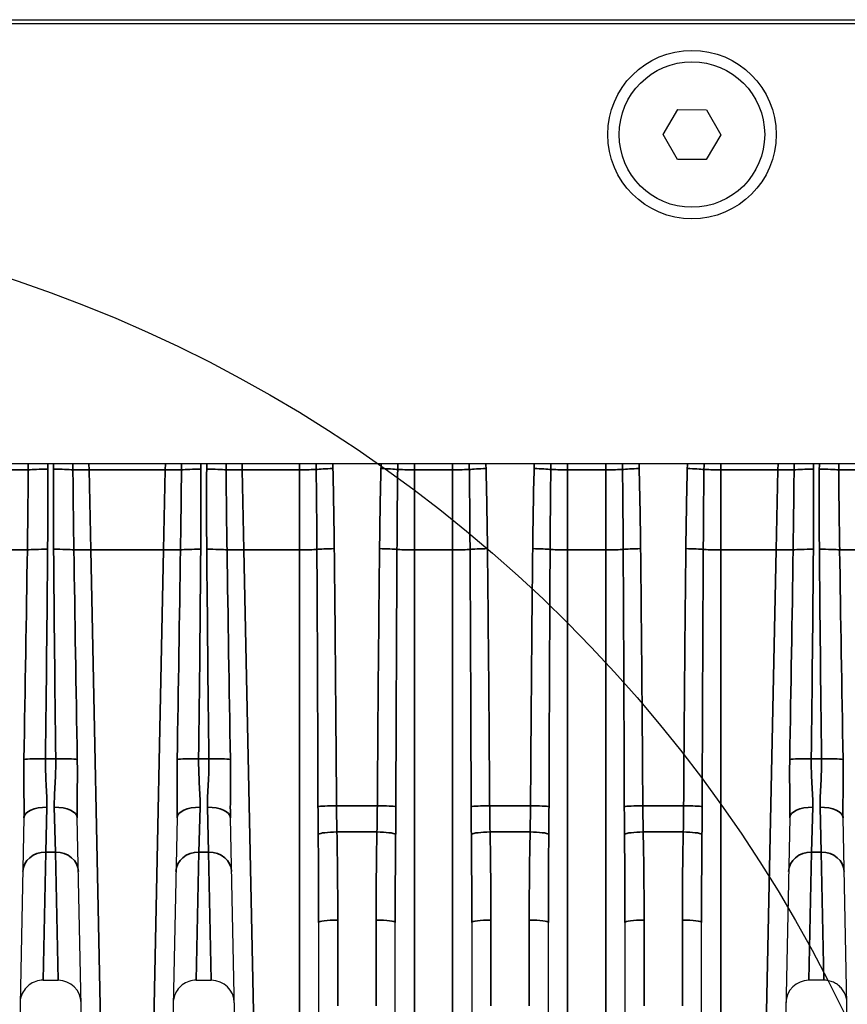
# Model space of a CAD drawing. Header units: millimetres. Extents: x 399 to 6233, y -1870 to 1602.
# Tile 345 of 656: x 4255 to 4277, y 568 to 594. Entities that reach past the tile are written whole.
import ezdxf

# ---------------------------------------------------------------- set-up
doc = ezdxf.new("R2010")
doc.units = ezdxf.units.MM
for name, color, linetype, lineweight in [('AM_8', 1, 'Continuous', 25), ('可見 (ISO)', 7, 'Continuous', 25), ('窄部可見 (ISO)', 7, 'Continuous', 35)]:
    doc.layers.add(name, color=color, linetype=linetype, lineweight=lineweight)
doc.layers.add('S40', color=7, linetype='Continuous')

# ---------------------------------------------------------------- blocks, each defined once
blk = doc.blocks.new('S40-正視-02')
at = {"layer": '可見 (ISO)'}
for p, q in [((-56.5, 3), (56.5, 3)), ((-54.75, 2.9), (54.75, 2.9)), ((28.249, 0.006), (28.63, 0.653)), ((28.63, 0.653), (29.381, 0.647)), ((29.381, 0.647), (29.751, -0.006)), ((28.619, -0.647), (28.249, 0.006)), ((29.751, -0.006), (29.37, -0.653)), ((29.37, -0.653), (28.619, -0.647)), ((52.25, -8.6), (-52.25, -8.6)), ((11.554, -17.846), (11.442, -23.163)), ((13.058, -23.163), (12.946, -17.846)), ((15.554, -17.846), (15.442, -23.163)), ((17.065, -23.525), (16.946, -17.846)), ((31.554, -17.846), (31.435, -23.525)), ((33.058, -23.163), (32.946, -17.846)), ((19.25, -20.578), (19.25, -23.514)), ((21.25, -23.514), (21.25, -20.578)), ((23.25, -20.578), (23.25, -23.514)), ((25.25, -23.514), (25.25, -20.578)), ((27.25, -20.578), (27.25, -23.514)), ((29.25, -23.514), (29.25, -20.578)), ((12.053, -22.087), (12.447, -22.087)), ((16.053, -22.087), (16.447, -22.087)), ((32.447, -22.087), (32.053, -22.087))]:
    blk.add_line(p, q, dxfattribs=at)
for radius in [2.2, 1.9]:
    blk.add_circle((29, 0), radius, dxfattribs=at)
for centre, start, end in [((12.447, -22.687), 1.2, 90), ((16.447, -22.687), 1.2, 90), ((32.053, -22.687), 90, 178.8)]:
    blk.add_arc(centre, 0.6, start, end, dxfattribs=at)
for points, knots in [([(12.053, -22.087), (11.988, -22.087), (11.923, -22.098), (11.8, -22.139), (11.741, -22.17), (11.637, -22.249), (11.591, -22.297), (11.519, -22.405), (11.491, -22.466), (11.467, -22.552), (11.462, -22.576), (11.455, -22.625), (11.453, -22.65), (11.453, -22.674)], [0, 0, 0, 0, 0.01938058, 0.01938058, 0.03888823, 0.03888823, 0.05839129, 0.05839129, 0.07789451, 0.07789451, 0.08520881, 0.08520881, 0.09263584, 0.09263584, 0.09263584, 0.09263584]), ([(16.053, -22.087), (15.988, -22.087), (15.923, -22.098), (15.8, -22.139), (15.741, -22.17), (15.637, -22.249), (15.591, -22.297), (15.519, -22.405), (15.491, -22.466), (15.467, -22.552), (15.462, -22.576), (15.455, -22.625), (15.453, -22.65), (15.453, -22.674)], [0, 0, 0, 0, 0.01938058, 0.01938058, 0.03888823, 0.03888823, 0.05839129, 0.05839129, 0.07789451, 0.07789451, 0.08520881, 0.08520881, 0.09263584, 0.09263584, 0.09263584, 0.09263584]), ([(33.047, -22.674), (33.047, -22.651), (33.045, -22.628), (33.039, -22.583), (33.034, -22.56), (33.018, -22.496), (33.003, -22.455), (32.964, -22.379), (32.941, -22.343), (32.888, -22.278), (32.859, -22.248), (32.794, -22.195), (32.758, -22.172), (32.684, -22.134), (32.644, -22.118), (32.553, -22.094), (32.5, -22.087), (32.447, -22.087)], [0, 0, 0, 0, 0.00692113, 0.00692113, 0.01375081, 0.01375081, 0.02679823, 0.02679823, 0.0393646, 0.0393646, 0.05193098, 0.05193098, 0.06449736, 0.06449736, 0.07706374, 0.07706374, 0.09281981, 0.09281981, 0.09281981, 0.09281981])]:
    blk.add_open_spline(points, degree=3, knots=knots, dxfattribs=at)
at = {"layer": '窄部可見 (ISO)'}
for p, q in [((13.252, -8.6), (13.256, -8.753)), ((15.244, -8.753), (15.248, -8.6)), ((17.252, -8.6), (17.256, -8.753)), ((18.75, -8.753), (18.75, -8.6)), ((21.75, -8.6), (21.75, -8.753)), ((22.75, -8.753), (22.75, -8.6)), ((25.75, -8.6), (25.75, -8.753)), ((26.75, -8.753), (26.75, -8.6)), ((29.75, -8.6), (29.75, -8.753)), ((31.244, -8.753), (31.248, -8.6)), ((13.256, -8.753), (15.244, -8.753)), ((13.299, -10.847), (13.256, -8.753)), ((15.244, -8.753), (15.201, -10.847)), ((17.256, -8.753), (18.75, -8.753)), ((17.299, -10.847), (17.256, -8.753)), ((18.75, -8.753), (18.75, -10.847)), ((21.75, -8.753), (22.75, -8.753)), ((21.75, -10.847), (21.75, -8.753)), ((22.75, -8.753), (22.75, -10.847)), ((25.75, -8.753), (26.75, -8.753)), ((25.75, -10.847), (25.75, -8.753)), ((26.75, -8.753), (26.75, -10.847)), ((29.75, -8.753), (31.244, -8.753)), ((29.75, -10.847), (29.75, -8.753)), ((31.244, -8.753), (31.201, -10.847)), ((15.201, -10.847), (13.299, -10.847)), ((13.299, -10.847), (13.557, -23.169)), ((14.943, -23.169), (15.201, -10.847)), ((18.75, -10.847), (17.299, -10.847)), ((17.299, -10.847), (17.565, -23.532)), ((18.75, -23.532), (18.75, -10.847)), ((22.75, -10.847), (21.75, -10.847)), ((21.75, -10.847), (21.75, -23.532)), ((22.75, -23.532), (22.75, -10.847)), ((26.75, -10.847), (25.75, -10.847)), ((25.75, -10.847), (25.75, -23.532)), ((26.75, -23.532), (26.75, -10.847)), ((31.201, -10.847), (29.75, -10.847)), ((29.75, -10.847), (29.75, -23.532)), ((30.935, -23.532), (31.201, -10.847)), ((12.116, -16.302), (12.384, -16.302)), ((16.116, -16.302), (16.384, -16.302)), ((32.116, -16.302), (32.384, -16.302)), ((12.124, -18.739), (12.154, -17.569)), ((12.346, -17.569), (12.376, -18.739)), ((16.124, -18.739), (16.154, -17.569)), ((16.346, -17.569), (16.376, -18.739)), ((19.717, -17.529), (20.783, -17.529)), ((23.717, -17.529), (24.783, -17.529)), ((27.717, -17.529), (28.783, -17.529)), ((32.124, -18.739), (32.154, -17.569)), ((32.346, -17.569), (32.376, -18.739)), ((20.773, -18.212), (19.727, -18.212)), ((24.773, -18.212), (23.727, -18.212)), ((28.773, -18.212), (27.727, -18.212)), ((12.124, -18.739), (12.053, -22.087)), ((12.376, -18.739), (12.124, -18.739)), ((12.376, -18.739), (12.447, -22.087)), ((16.124, -18.739), (16.053, -22.087)), ((16.376, -18.739), (16.124, -18.739)), ((16.376, -18.739), (16.447, -22.087)), ((32.053, -22.087), (32.124, -18.739)), ((32.376, -18.739), (32.124, -18.739)), ((32.447, -22.087), (32.376, -18.739)), ((19.75, -20.515), (19.75, -22.757)), ((20.75, -22.757), (20.75, -20.515)), ((23.75, -20.515), (23.75, -22.757)), ((24.75, -22.757), (24.75, -20.515)), ((27.75, -20.515), (27.75, -22.757)), ((28.75, -22.757), (28.75, -20.515))]:
    blk.add_line(p, q, dxfattribs=at)
for centre, major_axis, ratio, start_param, end_param in [((10.969, -21.875), (-0.514, -24.512), 0.020394, 2.13587, 2.143541), ((12.174, -8.774), (-0.6, -0.004), 0.058757, 4.711951, 5.718312), ((12.326, -8.774), (-0.6, 0.004), 0.058757, 3.706466, 4.712827), ((13.531, -21.875), (0.514, -24.512), 0.020394, 4.139644, 4.147316), ((14.969, -21.875), (-0.514, -24.512), 0.020394, 2.13587, 2.143541), ((16.174, -8.774), (-0.6, -0.004), 0.058757, 4.711951, 5.718312), ((16.326, -8.774), (0.6, -0.004), 0.058757, 0.564874, 1.571234), ((17.531, -21.875), (0.514, -24.512), 0.020394, 4.139644, 4.147316), ((18.75, -19.644), (0, -22.283), 0.022439, 2.081653, 2.08935), ((19.622, -8.753), (0.5, 0.013), 0.05874, 1.569318, 2.629821), ((20.878, -8.753), (0.5, -0.013), 0.05874, 0.511771, 1.572274), ((22.75, -19.644), (0, -22.283), 0.022439, 2.081653, 2.08935), ((23.622, -8.753), (0.5, 0.013), 0.05874, 1.569318, 2.629821), ((24.878, -8.753), (0.5, -0.013), 0.05874, 0.511771, 1.572274), ((26.75, -19.644), (0, -22.283), 0.022439, 2.081653, 2.08935), ((27.622, -8.753), (0.5, 0.013), 0.05874, 1.569318, 2.629821), ((28.878, -8.753), (0.5, -0.013), 0.05874, 0.511771, 1.572274), ((30.969, -21.875), (-0.514, -24.512), 0.020394, 2.13587, 2.143541), ((32.174, -8.774), (-0.6, -0.004), 0.058757, 4.711951, 5.718312), ((32.326, -8.774), (-0.6, 0.004), 0.058757, 3.706466, 4.712827), ((33.531, -21.875), (0.514, -24.512), 0.020394, 4.139644, 4.147316), ((11.244, -8.746), (0.5, -0.01), 0.013959, 4.712681, 5.719345), ((13.256, -8.746), (0.5, 0.01), 0.013959, 3.705433, 4.712097), ((15.244, -8.746), (0.5, -0.01), 0.013959, 4.712681, 5.719345), ((17.256, -8.746), (0.5, 0.01), 0.013959, 3.705433, 4.712097), ((18.75, -8.746), (0.5, 0), 0.013962, 4.712389, 5.772329), ((21.75, -8.746), (0.5, 0), 0.013962, 3.652449, 4.712389), ((22.75, -8.746), (0.5, 0), 0.013962, 4.712389, 5.772329), ((25.75, -8.746), (0.5, 0), 0.013962, 3.652449, 4.712389), ((26.75, -8.746), (0.5, 0), 0.013962, 4.712389, 5.772329), ((29.75, -8.746), (0.5, 0), 0.013962, 3.652449, 4.712389), ((31.244, -8.746), (0.5, -0.01), 0.013959, 4.712681, 5.719345), ((33.256, -8.746), (0.5, 0.01), 0.013959, 3.705433, 4.712097), ((11.201, -10.829), (0.5, -0.01), 0.034892, 4.71312, 5.795128), ((10.748, -32.457), (-0.964, -45.999), 0.010868, 1.929507, 2.060085), ((12.172, -10.867), (-0.6, 0.005), 0.058756, 4.712873, 5.794533), ((11.395, -23.669), (0.533, 32.384), 0.019013, 4.94222, 5.120295), ((12.328, -10.867), (-0.6, -0.005), 0.058756, 3.630245, 4.711905), ((13.105, -23.669), (-0.533, 32.384), 0.019013, 1.16289, 1.340965), ((13.299, -10.829), (0.5, 0.01), 0.034892, 3.62965, 4.711658), ((13.752, -32.457), (0.964, -45.999), 0.010868, 4.2231, 4.353678), ((15.201, -10.829), (0.5, -0.01), 0.034892, 4.71312, 5.795128), ((14.748, -32.457), (-0.964, -45.999), 0.010868, 1.929507, 2.060085), ((16.172, -10.867), (-0.6, 0.005), 0.058756, 4.712873, 5.794533), ((15.395, -23.669), (0.533, 32.384), 0.019013, 4.94222, 5.120295), ((16.328, -10.867), (0.6, 0.005), 0.058756, 0.488652, 1.570312), ((17.105, -23.669), (-0.533, 32.384), 0.019013, 1.16289, 1.340965), ((17.299, -10.829), (0.5, 0.01), 0.034892, 3.62965, 4.711658), ((17.752, -32.457), (0.964, -45.999), 0.010868, 4.2231, 4.353678), ((18.75, -10.829), (0.5, 0), 0.034899, 4.712389, 5.853077), ((19.659, -10.844), (0.5, 0.005), 0.058755, 1.570151, 2.710971), ((18.75, -28.272), (0, -41.815), 0.011957, 1.830009, 2.000904), ((19.198, -21.504), (-0.114, 29.46), 0.018289, 4.847654, 5.083646), ((21.302, -21.504), (0.114, 29.46), 0.018289, 1.199539, 1.435531), ((20.841, -10.844), (0.5, -0.005), 0.058755, 0.430622, 1.571441), ((21.75, -28.272), (0, -41.815), 0.011957, 4.282281, 4.453176), ((21.75, -10.829), (0.5, 0), 0.034899, 3.571701, 4.712389), ((22.75, -10.829), (0.5, 0), 0.034899, 4.712389, 5.853077), ((23.659, -10.844), (0.5, 0.005), 0.058755, 1.570151, 2.710971), ((22.75, -28.272), (0, -41.815), 0.011957, 1.830009, 2.000904), ((23.198, -21.504), (-0.114, 29.46), 0.018289, 4.847654, 5.083646), ((25.302, -21.504), (0.114, 29.46), 0.018289, 1.199539, 1.435531), ((24.841, -10.844), (0.5, -0.005), 0.058755, 0.430622, 1.571441), ((25.75, -28.272), (0, -41.815), 0.011957, 4.282281, 4.453176), ((25.75, -10.829), (0.5, 0), 0.034899, 3.571701, 4.712389), ((26.75, -10.829), (0.5, 0), 0.034899, 4.712389, 5.853077), ((27.659, -10.844), (0.5, 0.005), 0.058755, 1.570151, 2.710971), ((26.75, -28.272), (0, -41.815), 0.011957, 1.830009, 2.000904), ((27.198, -21.504), (-0.114, 29.46), 0.018289, 4.847654, 5.083646), ((29.302, -21.504), (0.114, 29.46), 0.018289, 1.199539, 1.435531), ((28.841, -10.844), (0.5, -0.005), 0.058755, 0.430622, 1.571441), ((29.75, -28.272), (0, -41.815), 0.011957, 4.282281, 4.453176), ((29.75, -10.829), (0.5, 0), 0.034899, 3.571701, 4.712389), ((31.201, -10.829), (0.5, -0.01), 0.034892, 4.71312, 5.795128), ((30.748, -32.457), (-0.964, -45.999), 0.010868, 1.929507, 2.060085), ((32.172, -10.867), (-0.6, 0.005), 0.058756, 4.712873, 5.794533), ((31.395, -23.669), (0.533, 32.384), 0.019013, 4.94222, 5.120295), ((32.328, -10.867), (-0.6, -0.005), 0.058756, 3.630245, 4.711905), ((33.105, -23.669), (-0.533, 32.384), 0.019013, 1.16289, 1.340965), ((33.299, -10.829), (0.5, 0.01), 0.034892, 3.62965, 4.711658), ((33.752, -32.457), (0.964, -45.999), 0.010868, 4.2231, 4.353678), ((12.116, -16.337), (-0.6, 0.007), 0.058754, 4.713094, 5.925287), ((12.384, -16.337), (0.6, 0.007), 0.058754, 0.357898, 1.570091), ((16.116, -16.337), (-0.6, 0.007), 0.058754, 4.713094, 5.925287), ((16.384, -16.337), (0.6, 0.007), 0.058754, 0.357898, 1.570091), ((32.116, -16.337), (-0.6, 0.007), 0.058754, 4.713094, 5.925287), ((32.384, -16.337), (0.6, 0.007), 0.058754, 0.357898, 1.570091), ((12.154, -17.858), (-0.6, 0.013), 0.481235, 4.722469, 6.283185), ((12.346, -17.858), (0.6, 0.013), 0.481235, 0, 1.560716), ((16.154, -17.858), (-0.6, 0.013), 0.481235, 4.722469, 6.283185), ((16.346, -17.858), (0.6, 0.013), 0.481235, 0, 1.560716), ((19.717, -17.558), (-0.5, -0.003), 0.058757, 4.712016, 6.023676), ((20.783, -17.558), (0.5, -0.003), 0.058757, 0.25951, 1.571169), ((23.717, -17.558), (-0.5, -0.003), 0.058757, 4.712016, 6.023676), ((24.783, -17.558), (0.5, -0.003), 0.058757, 0.25951, 1.571169), ((27.717, -17.558), (-0.5, -0.003), 0.058757, 4.712016, 6.023676), ((28.783, -17.558), (0.5, -0.003), 0.058757, 0.25951, 1.571169), ((32.154, -17.858), (-0.6, 0.013), 0.481235, 4.722469, 6.283185), ((32.346, -17.858), (0.6, 0.013), 0.481235, 0, 1.560716), ((19.727, -18.276), (-0.5, -0.01), 0.127044, 4.709792, 6.06543), ((19.245, -19.936), (-0.039, 7.61), 0.0662, 4.635999, 4.940611), ((21.255, -19.936), (0.039, 7.61), 0.0662, 1.342574, 1.647186), ((20.773, -18.276), (0.5, -0.01), 0.127044, 0.217755, 1.573394), ((23.727, -18.276), (-0.5, -0.01), 0.127044, 4.709792, 6.06543), ((23.245, -19.936), (-0.039, 7.61), 0.0662, 4.635999, 4.940611), ((25.255, -19.936), (0.039, 7.61), 0.0662, 1.342574, 1.647186), ((24.773, -18.276), (0.5, -0.01), 0.127044, 0.217755, 1.573394), ((27.727, -18.276), (-0.5, -0.01), 0.127044, 4.709792, 6.06543), ((27.245, -19.936), (-0.039, 7.61), 0.0662, 4.635999, 4.940611), ((29.255, -19.936), (0.039, 7.61), 0.0662, 1.342574, 1.647186), ((28.773, -18.276), (0.5, -0.01), 0.127044, 0.217755, 1.573394), ((18.75, -20.578), (0, -10.755), 0.04649, 1.570796, 1.786892), ((21.75, -20.578), (0, -10.755), 0.04649, 4.496293, 4.712389), ((22.75, -20.578), (0, -10.755), 0.04649, 1.570796, 1.786892), ((25.75, -20.578), (0, -10.755), 0.04649, 4.496293, 4.712389), ((26.75, -20.578), (0, -10.755), 0.04649, 1.570796, 1.786892), ((29.75, -20.578), (0, -10.755), 0.04649, 4.496293, 4.712389), ((12.124, -19.262), (-0.6, 0.013), 0.871195, 4.730636, 6.283185), ((12.376, -19.262), (0.6, 0.013), 0.871195, 0, 1.552549), ((16.124, -19.262), (-0.6, 0.013), 0.871195, 4.730636, 6.283185), ((16.376, -19.262), (0.6, 0.013), 0.871195, 0, 1.552549), ((32.124, -19.262), (-0.6, 0.013), 0.871195, 4.730636, 6.283185), ((32.376, -19.262), (0.6, 0.013), 0.871195, 0, 1.552549), ((19.75, -20.578), (-0.5, 0), 0.127071, 4.712389, 6.283185), ((20.75, -20.578), (0.5, 0), 0.127071, 0, 1.570796), ((23.75, -20.578), (-0.5, 0), 0.127071, 4.712389, 6.283185), ((24.75, -20.578), (0.5, 0), 0.127071, 0, 1.570796), ((27.75, -20.578), (-0.5, 0), 0.127071, 4.712389, 6.283185), ((28.75, -20.578), (0.5, 0), 0.127071, 0, 1.570796)]:
    blk.add_ellipse(centre, major_axis=major_axis, ratio=ratio, start_param=start_param, end_param=end_param, dxfattribs=at)
for points in [[(12.174, -8.738), (12.179, -9.436), (12.177, -10.134), (12.172, -10.832)], [(12.173, -8.6), (12.173, -8.646), (12.173, -8.692), (12.174, -8.738)], [(12.328, -10.832), (12.323, -10.134), (12.321, -9.436), (12.326, -8.738)], [(12.326, -8.738), (12.327, -8.692), (12.327, -8.646), (12.327, -8.6)], [(16.174, -8.738), (16.179, -9.436), (16.177, -10.134), (16.172, -10.832)], [(16.173, -8.6), (16.173, -8.646), (16.173, -8.692), (16.174, -8.738)], [(16.328, -10.832), (16.323, -10.134), (16.321, -9.436), (16.326, -8.738)], [(16.326, -8.738), (16.327, -8.692), (16.327, -8.646), (16.327, -8.6)], [(19.619, -8.6), (19.62, -8.641), (19.621, -8.682), (19.622, -8.723)], [(19.622, -8.723), (19.64, -9.42), (19.651, -10.117), (19.659, -10.814)], [(20.841, -10.814), (20.849, -10.117), (20.86, -9.42), (20.878, -8.723)], [(20.878, -8.723), (20.879, -8.682), (20.88, -8.641), (20.881, -8.6)], [(21.316, -8.6), (21.315, -8.65), (21.314, -8.699), (21.314, -8.749)], [(23.619, -8.6), (23.62, -8.641), (23.621, -8.682), (23.622, -8.723)], [(23.622, -8.723), (23.64, -9.42), (23.651, -10.117), (23.659, -10.814)], [(24.841, -10.814), (24.849, -10.117), (24.86, -9.42), (24.878, -8.723)], [(24.878, -8.723), (24.879, -8.682), (24.88, -8.641), (24.881, -8.6)], [(25.316, -8.6), (25.315, -8.65), (25.314, -8.699), (25.314, -8.749)], [(27.619, -8.6), (27.62, -8.641), (27.621, -8.682), (27.622, -8.723)], [(27.622, -8.723), (27.64, -9.42), (27.651, -10.117), (27.659, -10.814)], [(28.841, -10.814), (28.849, -10.117), (28.86, -9.42), (28.878, -8.723)], [(28.878, -8.723), (28.879, -8.682), (28.88, -8.641), (28.881, -8.6)], [(29.316, -8.6), (29.315, -8.65), (29.314, -8.699), (29.314, -8.749)], [(32.174, -8.738), (32.179, -9.436), (32.177, -10.134), (32.172, -10.832)], [(32.173, -8.6), (32.173, -8.646), (32.173, -8.692), (32.174, -8.738)], [(32.328, -10.832), (32.323, -10.134), (32.321, -9.436), (32.326, -8.738)], [(32.326, -8.738), (32.327, -8.692), (32.327, -8.646), (32.327, -8.6)]]:
    blk.add_open_spline(points, degree=3, dxfattribs=at)
for points, knots in [([(11.642, -10.847), (11.647, -10.514), (11.652, -10.181), (11.656, -9.848), (11.66, -9.485), (11.664, -9.122), (11.667, -8.758)], [0, 0, 0, 0, 0.001000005, 0.001000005, 0.001000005, 0.002089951, 0.002089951, 0.002089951, 0.002089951]), ([(12.833, -8.758), (12.836, -9.092), (12.839, -9.425), (12.843, -9.758), (12.847, -10.121), (12.852, -10.484), (12.858, -10.847)], [0, 0, 0, 0, 0.001000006, 0.001000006, 0.001000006, 0.00208995, 0.00208995, 0.00208995, 0.00208995]), ([(15.642, -10.847), (15.647, -10.514), (15.652, -10.181), (15.656, -9.848), (15.66, -9.485), (15.664, -9.122), (15.667, -8.758)], [0, 0, 0, 0, 0.001000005, 0.001000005, 0.001000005, 0.002089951, 0.002089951, 0.002089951, 0.002089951]), ([(16.833, -8.758), (16.836, -9.092), (16.839, -9.425), (16.843, -9.758), (16.847, -10.121), (16.852, -10.484), (16.858, -10.847)], [0, 0, 0, 0, 0.001000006, 0.001000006, 0.001000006, 0.00208995, 0.00208995, 0.00208995, 0.00208995]), ([(19.204, -10.836), (19.203, -10.503), (19.2, -10.17), (19.198, -9.837), (19.194, -9.475), (19.191, -9.112), (19.186, -8.749)], [0, 0, 0, 0, 0.001000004, 0.001000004, 0.001000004, 0.00208903, 0.00208903, 0.00208903, 0.00208903]), ([(21.314, -8.749), (21.31, -9.082), (21.306, -9.415), (21.303, -9.748), (21.3, -10.111), (21.298, -10.474), (21.296, -10.836)], [0, 0, 0, 0, 0.001000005, 0.001000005, 0.001000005, 0.002089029, 0.002089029, 0.002089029, 0.002089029]), ([(23.204, -10.836), (23.203, -10.503), (23.2, -10.17), (23.198, -9.837), (23.194, -9.475), (23.191, -9.112), (23.186, -8.749)], [0, 0, 0, 0, 0.001000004, 0.001000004, 0.001000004, 0.00208903, 0.00208903, 0.00208903, 0.00208903]), ([(25.314, -8.749), (25.31, -9.082), (25.306, -9.415), (25.303, -9.748), (25.3, -10.111), (25.298, -10.474), (25.296, -10.836)], [0, 0, 0, 0, 0.001000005, 0.001000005, 0.001000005, 0.002089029, 0.002089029, 0.002089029, 0.002089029]), ([(27.204, -10.836), (27.203, -10.503), (27.2, -10.17), (27.198, -9.837), (27.194, -9.475), (27.191, -9.112), (27.186, -8.749)], [0, 0, 0, 0, 0.001000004, 0.001000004, 0.001000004, 0.00208903, 0.00208903, 0.00208903, 0.00208903]), ([(29.314, -8.749), (29.31, -9.082), (29.306, -9.415), (29.303, -9.748), (29.3, -10.111), (29.298, -10.474), (29.296, -10.836)], [0, 0, 0, 0, 0.001000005, 0.001000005, 0.001000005, 0.002089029, 0.002089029, 0.002089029, 0.002089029]), ([(31.642, -10.847), (31.647, -10.514), (31.652, -10.181), (31.656, -9.848), (31.66, -9.485), (31.664, -9.122), (31.667, -8.758)], [0, 0, 0, 0, 0.001000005, 0.001000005, 0.001000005, 0.002089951, 0.002089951, 0.002089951, 0.002089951]), ([(32.833, -8.758), (32.836, -9.092), (32.839, -9.425), (32.843, -9.758), (32.847, -10.121), (32.852, -10.484), (32.858, -10.847)], [0, 0, 0, 0, 0.001000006, 0.001000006, 0.001000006, 0.00208995, 0.00208995, 0.00208995, 0.00208995]), ([(11.554, -17.846), (11.559, -17.601), (11.555, -17.352), (11.553, -17.102), (11.553, -17.097), (11.553, -17.092), (11.553, -17.087), (11.551, -16.832), (11.55, -16.576), (11.554, -16.318)], [0, 0, 0, 0, 0.000759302, 0.000759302, 0.000759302, 0.000774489, 0.000774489, 0.000774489, 0.001548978, 0.001548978, 0.001548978, 0.001548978]), ([(12.116, -16.302), (12.113, -16.525), (12.122, -16.742), (12.145, -17.166), (12.159, -17.374), (12.154, -17.569)], [0, 0, 0, 0, 0.000661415, 0.000661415, 0.001322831, 0.001322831, 0.001322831, 0.001322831]), ([(12.346, -17.569), (12.341, -17.373), (12.355, -17.17), (12.378, -16.746), (12.387, -16.524), (12.384, -16.302)], [0, 0, 0, 0, 0.000661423, 0.000661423, 0.001322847, 0.001322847, 0.001322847, 0.001322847]), ([(12.946, -16.318), (12.95, -16.576), (12.949, -16.833), (12.947, -17.088), (12.947, -17.094), (12.947, -17.101), (12.947, -17.107), (12.945, -17.355), (12.941, -17.602), (12.946, -17.846)], [0, 0, 0, 0, 0.000774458, 0.000774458, 0.000774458, 0.000793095, 0.000793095, 0.000793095, 0.001548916, 0.001548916, 0.001548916, 0.001548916]), ([(15.554, -17.846), (15.559, -17.601), (15.555, -17.352), (15.553, -17.102), (15.553, -17.097), (15.553, -17.092), (15.553, -17.087), (15.551, -16.832), (15.55, -16.576), (15.554, -16.318)], [0, 0, 0, 0, 0.000759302, 0.000759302, 0.000759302, 0.000774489, 0.000774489, 0.000774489, 0.001548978, 0.001548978, 0.001548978, 0.001548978]), ([(16.116, -16.302), (16.113, -16.525), (16.122, -16.742), (16.145, -17.166), (16.159, -17.374), (16.154, -17.569)], [0, 0, 0, 0, 0.000661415, 0.000661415, 0.001322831, 0.001322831, 0.001322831, 0.001322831]), ([(16.346, -17.569), (16.341, -17.373), (16.355, -17.17), (16.378, -16.746), (16.387, -16.524), (16.384, -16.302)], [0, 0, 0, 0, 0.000661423, 0.000661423, 0.001322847, 0.001322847, 0.001322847, 0.001322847]), ([(16.946, -16.318), (16.95, -16.576), (16.949, -16.833), (16.947, -17.088), (16.947, -17.094), (16.947, -17.101), (16.947, -17.107), (16.945, -17.355), (16.941, -17.602), (16.946, -17.846)], [0, 0, 0, 0, 0.000774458, 0.000774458, 0.000774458, 0.000793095, 0.000793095, 0.000793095, 0.001548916, 0.001548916, 0.001548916, 0.001548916]), ([(31.554, -17.846), (31.559, -17.601), (31.555, -17.352), (31.553, -17.102), (31.553, -17.097), (31.553, -17.092), (31.553, -17.087), (31.551, -16.832), (31.55, -16.576), (31.554, -16.318)], [0, 0, 0, 0, 0.000759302, 0.000759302, 0.000759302, 0.000774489, 0.000774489, 0.000774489, 0.001548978, 0.001548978, 0.001548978, 0.001548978]), ([(32.116, -16.302), (32.113, -16.525), (32.122, -16.742), (32.145, -17.166), (32.159, -17.374), (32.154, -17.569)], [0, 0, 0, 0, 0.000661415, 0.000661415, 0.001322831, 0.001322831, 0.001322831, 0.001322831]), ([(32.346, -17.569), (32.341, -17.373), (32.355, -17.17), (32.378, -16.746), (32.387, -16.524), (32.384, -16.302)], [0, 0, 0, 0, 0.000661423, 0.000661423, 0.001322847, 0.001322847, 0.001322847, 0.001322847]), ([(32.946, -16.318), (32.95, -16.576), (32.949, -16.833), (32.947, -17.088), (32.947, -17.094), (32.947, -17.101), (32.947, -17.107), (32.945, -17.355), (32.941, -17.602), (32.946, -17.846)], [0, 0, 0, 0, 0.000774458, 0.000774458, 0.000774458, 0.000793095, 0.000793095, 0.000793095, 0.001548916, 0.001548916, 0.001548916, 0.001548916]), ([(19.238, -18.272), (19.237, -18.145), (19.236, -18.017), (19.235, -17.89), (19.234, -17.778), (19.234, -17.666), (19.233, -17.554)], [0, 0, 0, 0, 0.0003830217, 0.0003830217, 0.0003830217, 0.0007195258, 0.0007195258, 0.0007195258, 0.0007195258]), ([(19.717, -17.529), (19.717, -17.636), (19.718, -17.742), (19.72, -17.849), (19.722, -17.97), (19.724, -18.091), (19.727, -18.212)], [0, 0, 0, 0, 0.0003206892, 0.0003206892, 0.0003206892, 0.0006862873, 0.0006862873, 0.0006862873, 0.0006862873]), ([(20.773, -18.212), (20.776, -18.091), (20.778, -17.97), (20.78, -17.849), (20.782, -17.742), (20.783, -17.636), (20.783, -17.529)], [0, 0, 0, 0, 0.0003655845, 0.0003655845, 0.0003655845, 0.0006862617, 0.0006862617, 0.0006862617, 0.0006862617]), ([(21.267, -17.554), (21.266, -17.666), (21.266, -17.778), (21.265, -17.89), (21.264, -18.017), (21.263, -18.145), (21.262, -18.272)], [0, 0, 0, 0, 0.0003365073, 0.0003365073, 0.0003365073, 0.0007195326, 0.0007195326, 0.0007195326, 0.0007195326]), ([(23.238, -18.272), (23.237, -18.145), (23.236, -18.017), (23.235, -17.89), (23.234, -17.778), (23.234, -17.666), (23.233, -17.554)], [0, 0, 0, 0, 0.0003830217, 0.0003830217, 0.0003830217, 0.0007195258, 0.0007195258, 0.0007195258, 0.0007195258]), ([(23.717, -17.529), (23.717, -17.636), (23.718, -17.742), (23.72, -17.849), (23.722, -17.97), (23.724, -18.091), (23.727, -18.212)], [0, 0, 0, 0, 0.0003206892, 0.0003206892, 0.0003206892, 0.0006862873, 0.0006862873, 0.0006862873, 0.0006862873]), ([(24.773, -18.212), (24.776, -18.091), (24.778, -17.97), (24.78, -17.849), (24.782, -17.742), (24.783, -17.636), (24.783, -17.529)], [0, 0, 0, 0, 0.0003655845, 0.0003655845, 0.0003655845, 0.0006862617, 0.0006862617, 0.0006862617, 0.0006862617]), ([(25.267, -17.554), (25.266, -17.666), (25.266, -17.778), (25.265, -17.89), (25.264, -18.017), (25.263, -18.145), (25.262, -18.272)], [0, 0, 0, 0, 0.0003365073, 0.0003365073, 0.0003365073, 0.0007195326, 0.0007195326, 0.0007195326, 0.0007195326]), ([(27.238, -18.272), (27.237, -18.145), (27.236, -18.017), (27.235, -17.89), (27.234, -17.778), (27.234, -17.666), (27.233, -17.554)], [0, 0, 0, 0, 0.0003830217, 0.0003830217, 0.0003830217, 0.0007195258, 0.0007195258, 0.0007195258, 0.0007195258]), ([(27.717, -17.529), (27.717, -17.636), (27.718, -17.742), (27.72, -17.849), (27.722, -17.97), (27.724, -18.091), (27.727, -18.212)], [0, 0, 0, 0, 0.0003206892, 0.0003206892, 0.0003206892, 0.0006862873, 0.0006862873, 0.0006862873, 0.0006862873]), ([(28.773, -18.212), (28.776, -18.091), (28.778, -17.97), (28.78, -17.849), (28.782, -17.742), (28.783, -17.636), (28.783, -17.529)], [0, 0, 0, 0, 0.0003655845, 0.0003655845, 0.0003655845, 0.0006862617, 0.0006862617, 0.0006862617, 0.0006862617]), ([(29.267, -17.554), (29.266, -17.666), (29.266, -17.778), (29.265, -17.89), (29.264, -18.017), (29.263, -18.145), (29.262, -18.272)], [0, 0, 0, 0, 0.0003365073, 0.0003365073, 0.0003365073, 0.0007195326, 0.0007195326, 0.0007195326, 0.0007195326])]:
    blk.add_open_spline(points, degree=3, knots=knots, dxfattribs=at)

msp = doc.modelspace()

# ---------------------------------------------------------------- linework, layer by layer
at = {"layer": 'AM_8'}
msp.add_circle((4243.239, 552.128), 37.122, dxfattribs=at)

# ---------------------------------------------------------------- block references
at = {"layer": 'S40'}
msp.add_blockref('S40-正視-02', (4243.739, 591.128), dxfattribs=at)

doc.saveas('drawing.dxf')
